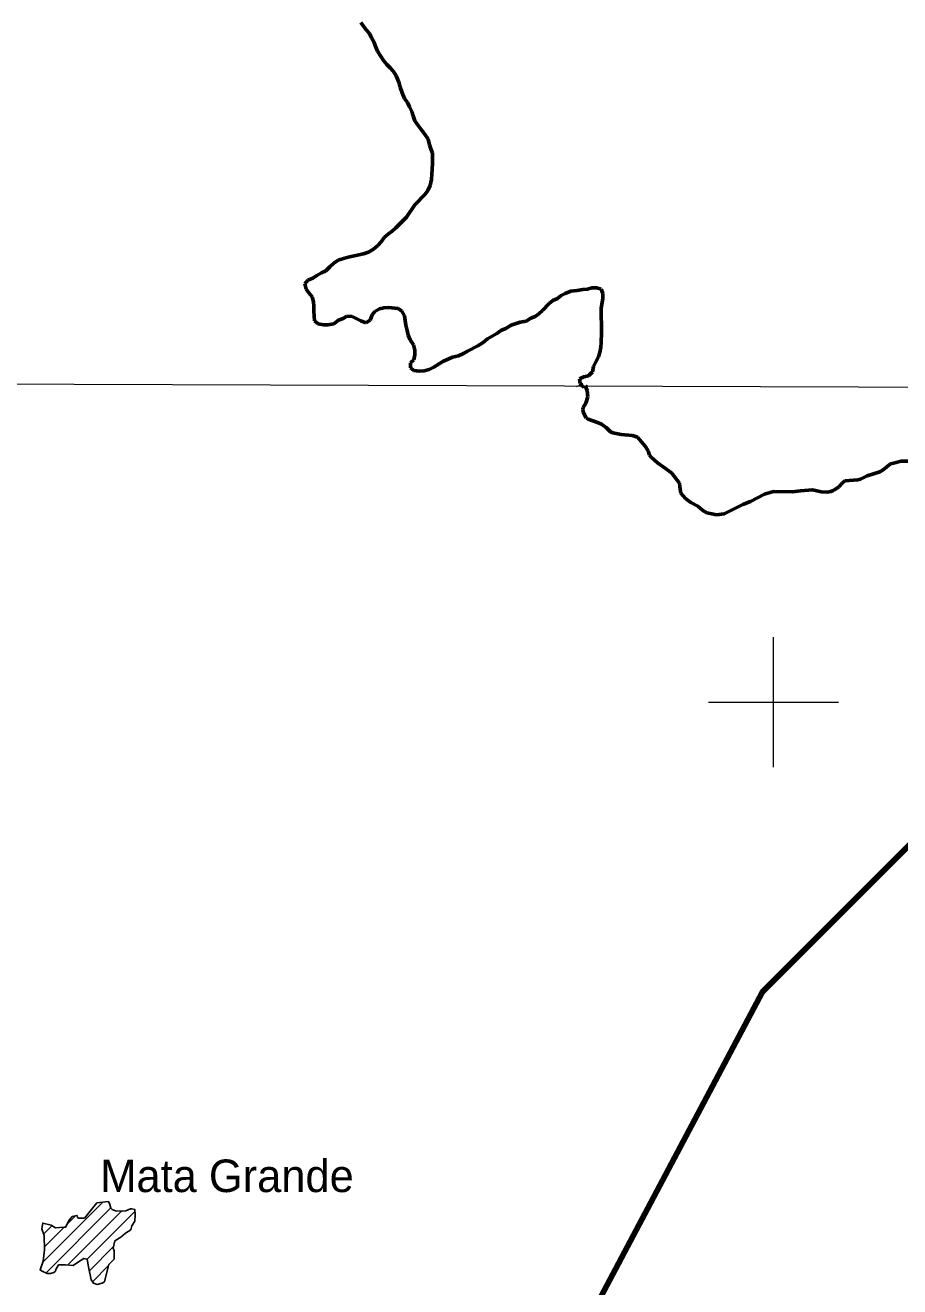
# Model space of a CAD drawing. Extents: x 553962 to 842807, y 8883888 to 9032388.
# Drawn here: x 638482 to 651943, y 8991008 to 9010415 of the extents above; entities that cross this region are included whole.
import ezdxf

# ---------------------------------------------------------------- set-up
doc = ezdxf.new("R2010")
doc.units = 0
doc.header["$LTSCALE"] = 160
doc.linetypes.add('LONG_DASH_SHORT_DASH', pattern=[9.9, 6, -1.2, 1.5, -1.2])
for name, color, linetype, lineweight in [('1', 7, 'Continuous', 13), ('2', 7, 'Continuous', 13), ('27', 7, 'Continuous', 90), ('28', 7, 'Continuous', 13), ('34', 7, 'LONG_DASH_SHORT_DASH', 60)]:
    doc.layers.add(name, color=color, linetype=linetype, lineweight=lineweight)
doc.layers.add('29', color=7, linetype='Continuous')

msp = doc.modelspace()

# ---------------------------------------------------------------- linework, layer by layer
at = {"layer": '1'}
for p, q in [((650000, 8999000), (650000, 9001000)), ((649000, 9000000), (651000, 9000000))]:
    msp.add_line(p, q, dxfattribs=at)
at = {"layer": '2'}
msp.add_lwpolyline([(565303.2, 9005146.6), (664889.8, 9004806.7), (719872.1, 9004543.9), (791662, 9004102.7)], dxfattribs=at)
for points in [[(646965.9, 9004860.1), (647054.2, 9004901.6), (647053.5, 9004901.6), (647052.8, 9004897.4), (647051.4, 9004891.8), (647051.4, 9004880.6), (647051.4, 9004873.6), (647051.4, 9004869.4), (647051.4, 9004865.2), (647051.4, 9004859.6), (647052.1, 9004852.6), (647052.1, 9004847), (647052.1, 9004842.8), (647052.1, 9004842.1), (647052.1, 9004841.4), (647052.1, 9004840.7), (647052.8, 9004840.7), (647053.5, 9004840.7), (647057.7, 9004841.4), (647061.9, 9004842.1), (647068.9, 9004842.8), (647077.3, 9004843.5), (647085.7, 9004847.7), (647091.3, 9004849.1), (647099.7, 9004853.3), (647109.5, 9004854), (647116.5, 9004858.2), (647123.5, 9004862.4), (647124.9, 9004863.8), (647124.9, 9004868), (647124.9, 9004869.4), (647124.9, 9004870.8), (647124.9, 9004871.5), (647124.9, 9004872.9), (647124.9, 9004874.3), (647124.9, 9004875), (647124.9, 9004875.7), (647124.2, 9004875), (647122.8, 9004873.6), (647122.1, 9004865.2), (647120.7, 9004858.2), (647120, 9004854), (647120, 9004854.7), (647120, 9004855.4), (647120, 9004859.6), (647120, 9004861), (647121.4, 9004862.4), (647122.1, 9004866.6), (647122.1, 9004870.8), (647122.8, 9004876.4), (647122.8, 9004877.8), (647123.5, 9004877.8), (647124.2, 9004877.8), (647124.9, 9004877.8), (647125.6, 9004877.8)], [(647125.6, 9004877.8), (647126.3, 9004877.8), (647125.6, 9004877.8), (647126.3, 9004877.8)]]:
    msp.add_spline(points, degree=3, dxfattribs=at)
at = {"layer": '27'}
msp.add_lwpolyline([(635350.7, 8977923.9), (636116.8, 8981777.4), (642228, 8989744.8), (647160.3, 8990514), (649828, 8995545.6), (655722.5, 9001435.5), (661506.7, 9009120.3)], dxfattribs=at)
at = {"layer": '28'}
for p, q in [((638750, 8991381.2), (639679.3, 8992310.5)), ((638802.6, 8991221.6), (639801.6, 8992220.7)), ((639124.7, 8991968), (639254.9, 8992098.3)), ((639134.2, 8991341.2), (639965, 8992171.9)), ((639436.3, 8991431.1), (640171.3, 8992166.1)), ((638764.2, 8991819.6), (638891.4, 8991946.8)), ((638776.9, 8991620.2), (639083.1, 8991926.5)), ((640093.7, 8991876.4), (640109.1, 8991891.8)), ((639469.4, 8991252), (639842.1, 8991624.8)), ((639515.8, 8991086.3), (639764.9, 8991335.4))]:
    msp.add_line(p, q, dxfattribs=at)
at = {"layer": '28', "lineweight": 25}
msp.add_lwpolyline([(639985.7, 8992170.7), (640033.2, 8992177.5), (640101, 8992204.6), (640121.3, 8992204.6), (640168.8, 8992197.9), (640175.6, 8992109.7), (640168.8, 8992014.7), (640121.3, 8991946.8), (640107.8, 8991885.7), (640026.4, 8991831.5), (639951.8, 8991770.4), (639863.6, 8991716.1), (639836.5, 8991600.8), (639850, 8991560.1), (639850, 8991431.1), (639768.6, 8991349.7), (639727.9, 8991193.7), (639700.8, 8991085.1), (639666.9, 8991064.8), (639646.5, 8991058), (639592.3, 8991044.4), (639531.2, 8991064.8), (639497.3, 8991112.2), (639456.6, 8991315.8), (639436.3, 8991431.1), (639382, 8991444.7), (639300.6, 8991390.4), (639219.2, 8991336.2), (639103.9, 8991342.9), (638995.4, 8991342.9), (638954.7, 8991275.1), (638947.9, 8991248), (638920.8, 8991227.6), (638873.3, 8991214), (638819, 8991214), (638730.8, 8991254.7), (638710.5, 8991268.3), (638758, 8991404), (638778.3, 8991573.6), (638771.6, 8991797.5), (638737.6, 8991899.3), (638751.2, 8991987.5), (638880.1, 8991953.6), (638947.9, 8991912.9), (639076.8, 8991926.5), (639103.9, 8991926.5), (639158.2, 8992035), (639205.7, 8992089.3), (639280.3, 8992102.9), (639287, 8992075.7), (639307.4, 8992062.2), (639327.7, 8992062.2), (639348.1, 8992062.2), (639382, 8992062.2), (639402.3, 8992068.9), (639585.5, 8992299.6), (639761.8, 8992320), (639782.2, 8992272.5), (639802.5, 8992218.2), (639822.9, 8992197.9), (639870.4, 8992177.5)], close=True, dxfattribs=at)
at = {"layer": '34'}
for points in [[(642909.8, 9006525.4), (642972.5, 9006563.4), (643042.7, 9006603.9), (643110.4, 9006636.8), (643173, 9006699.9), (643233.1, 9006755.4), (643300.8, 9006800.9), (643383.6, 9006828.9), (643451.3, 9006846.8), (643689.8, 9006898), (643767.6, 9006926), (643840.3, 9006969), (643907.9, 9007024.6), (643960.5, 9007085.1), (644013, 9007153.1), (644073.1, 9007208.6), (644128.2, 9007249), (644188.3, 9007299.5), (644348.5, 9007460.9), (644480.9, 9007652.3), (644638.6, 9007816.2), (644681, 9007874.2), (644715.9, 9007949.6), (644735.7, 9008040.1), (644740.4, 9008123), (644752.4, 9008281.2), (644752, 9008371.6), (644749.2, 9008446.9), (644726.4, 9008512.1), (644706.1, 9008577.3), (644685.6, 9008662.5), (644630.1, 9008742.6), (644574.6, 9008810.2), (644531.6, 9008875.3), (644478.6, 9008945.3), (644453.2, 9009020.6), (644432.8, 9009088.2), (644394.9, 9009160.9), (644364.5, 9009226), (644319, 9009288.6), (644283.6, 9009373.8), (644253.1, 9009461.5), (644230.2, 9009539.3), (644192.1, 9009634.5), (644149.2, 9009702.1), (644098.7, 9009762.2), (644045.8, 9009812.1), (643997.8, 9009874.7), (643906.8, 9010017.4), (643876.5, 9010080), (643846, 9010160.2), (643810.6, 9010220.3), (643780.2, 9010290.5), (643729.8, 9010343), (643646.4, 9010458.1)], [(644220.5, 9006056.8), (644074.8, 9006071.2), (644001.9, 9006068.3), (643934.1, 9006053), (643864, 9006012.5), (643821.4, 9005959.6), (643789.1, 9005879.1), (643726.4, 9005838.6), (643645.9, 9005865.8), (643512.5, 9005935.6), (643434.6, 9005937.7), (643374.4, 9005902.3), (643301.7, 9005876.9), (643231.5, 9005821.3), (643141.2, 9005805.8), (643070.8, 9005805.5), (642992.8, 9005822.7), (642932.4, 9005870.2), (642927.1, 9005938), (642924.3, 9006023.3), (642924, 9006093.6), (642921.2, 9006161.4), (642900.9, 9006239.2), (642847.9, 9006296.7), (642805, 9006354.2), (642787.1, 9006434.5), (642834.6, 9006492.5), (642909.8, 9006525.4)], [(647062.3, 9004859.8), (647025.9, 9004904.3), (647013.1, 9004977.1), (647078.3, 9005005), (647151.1, 9005022.9), (647211.2, 9005080.9), (647230.9, 9005163.9), (647263.3, 9005239.3), (647305.7, 9005314.9), (647325.6, 9005382.8), (647340.4, 9005460.7), (647345.1, 9005536), (647349.6, 9005686.7), (647348.2, 9006058.2), (647370.2, 9006219), (647374.9, 9006286.8), (647347, 9006357), (647279.1, 9006376.8), (647201.3, 9006376.5), (647136, 9006353.6), (647063.2, 9006350.7), (646977.9, 9006332.8), (646882.5, 9006322.3), (646794.7, 9006286.8), (646729.5, 9006256.3), (646676.9, 9006213.4), (646604.1, 9006183), (646549, 9006135), (646446.5, 9006026.6), (646386.3, 9005976.1), (646331.2, 9005935.7), (646266, 9005907.8), (646190.8, 9005864.7), (646098, 9005846.7), (645962.5, 9005800.9), (645879.8, 9005750.3), (645814.5, 9005722.4), (645739.3, 9005674.4), (645666.7, 9005633.9), (645599, 9005588.4), (645528.9, 9005532.8), (645448.7, 9005484.8), (645288.2, 9005403.7), (645230.5, 9005363.3), (645150.3, 9005327.8), (645057.4, 9005307.2), (644911.9, 9005243.8), (644769.1, 9005152.8), (644701.4, 9005117.3), (644621.1, 9005096.9), (644548.2, 9005094), (644465.3, 9005103.7), (644409.8, 9005143.6), (644412.1, 9005221.5), (644464.7, 9005269.4), (644479.5, 9005342.3), (644479.2, 9005417.6), (644458.8, 9005497.9), (644408.2, 9005575.5), (644377.8, 9005648.2), (644360, 9005720.9), (644342.1, 9005803.7), (644318.9, 9005944.2), (644281, 9006014.3), (644220.5, 9006056.8)], [(647102.1, 9004868.2), (647133.8, 9004797.4), (647139.7, 9004697.7), (647112.7, 9004599.3), (647071.4, 9004533.6), (647065.5, 9004510.9), (647070.2, 9004465.4), (647114.8, 9004372.7), (647145.9, 9004353.5), (647287.9, 9004301.4)], [(651845, 9003677.6), (651965, 9003709.1), (652060.1, 9003710.6), (652150.3, 9003698.2), (652205.6, 9003715.7), (652249.3, 9003739.3), (652381.3, 9003869), (652475, 9003944), (652487.1, 9003963.6), (652485.6, 9003982.9), (652440.3, 9004026.7), (652444.4, 9004062), (652495.8, 9004109.5), (652561.9, 9004140.7), (652594.2, 9004165.5), (652627.3, 9004213.1), (652637.1, 9004247.3), (652602.1, 9004330.6), (652571.6, 9004354.9)], [(647287.9, 9004301.4), (647349.8, 9004278.7), (647428.9, 9004220), (647491, 9004161.7), (647523.9, 9004147.1), (647653.6, 9004116.9), (647828.8, 9004104.7), (647906.2, 9004077.1), (648025, 9003938.3), (648068.8, 9003867.8), (648090.9, 9003802.8), (648115.2, 9003770.7), (648211.5, 9003685.2), (648303.2, 9003619.5)], [(648303.2, 9003619.5), (648427.5, 9003530.4), (648554.2, 9003368.9), (648558.1, 9003321.1)], [(650919.9, 9003259.5), (650935.6, 9003267.1), (651004.3, 9003314.6), (651061.8, 9003378.1), (651097.3, 9003405.6), (651296.7, 9003420), (651339.5, 9003432.8), (651440.7, 9003482.2), (651638.4, 9003546.2), (651687.3, 9003573.8), (651801.8, 9003666.3), (651845, 9003677.6)], [(648558.1, 9003321.1), (648561.3, 9003280.6), (648575.3, 9003215.5), (648643.2, 9003134.5), (648724.5, 9003072), (648834.8, 9003014.8), (648910.7, 9002950.7), (648970.7, 9002913.9), (649048, 9002899.4)], [(649646, 9003087.1), (649861.2, 9003200.6), (649998, 9003241.4), (650289.5, 9003235), (650416.3, 9003253.8), (650598.9, 9003267.9), (650731.6, 9003237.8), (650826.9, 9003233.9), (650879.7, 9003240.2), (650919.9, 9003259.5)], [(649048, 9002899.4), (649123.4, 9002885.3), (649239.3, 9002899.3), (649525.4, 9003042.3), (649646, 9003087.1)]]:
    msp.add_lwpolyline(points, dxfattribs=at)

# ---------------------------------------------------------------- texts
at = {"layer": '29'}
msp.add_text('Mata Grande', height=500, dxfattribs=at).set_placement((639637.3, 8992464.7))

doc.saveas('drawing.dxf')
